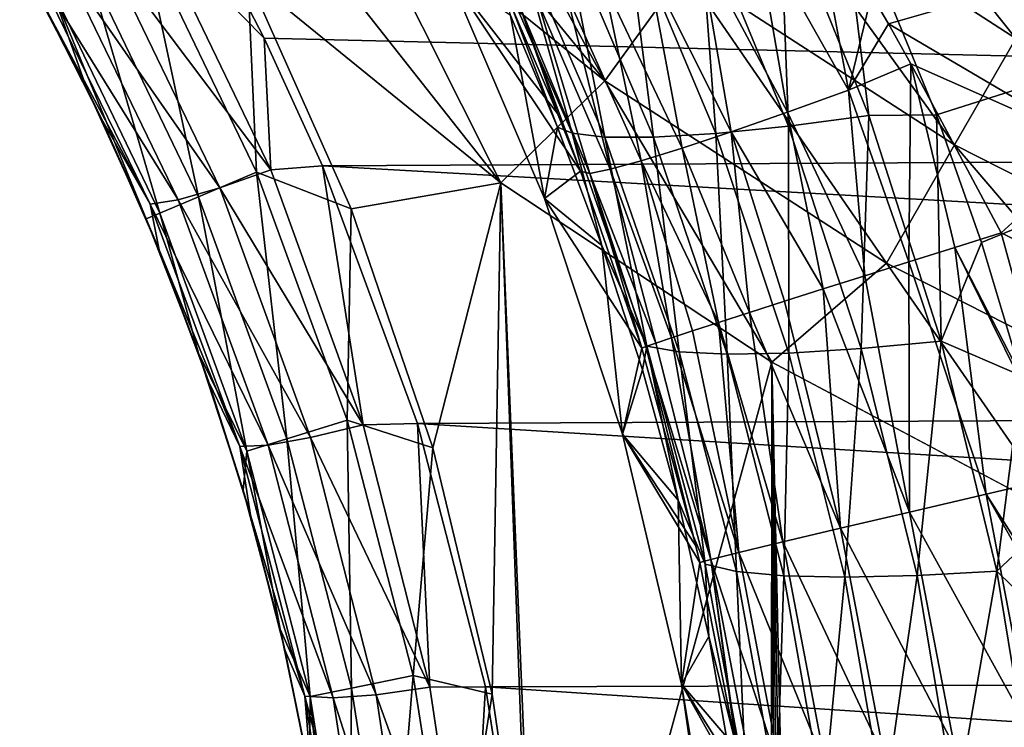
# Model space of a CAD drawing. Header units: metres. Extents: x -104 to 104, y -111 to 38.
# Tile 478 of 656: x -19.13 to -11.51, y -25.16 to -19.68. Entities that reach past the tile are written whole.
import ezdxf

# ---------------------------------------------------------------- set-up
doc = ezdxf.new("R2010")
doc.units = ezdxf.units.M
doc.layers.add('solid_509367_AD153', color=7, linetype='CONTINUOUS')

msp = doc.modelspace()

# ---------------------------------------------------------------- linework, layer by layer
at = {"layer": 'solid_509367_AD153'}
for points in [[(-12.779039, -18.592924, -14.489953), (-12.02914, -20.419643, -14.253055), (0, -16.604454, -15.107334)], [(-12.02914, -20.419643, -14.253055), (-11.682622, -21.408464, -14.123248), (0, -16.604454, -15.107334)], [(-11.682622, -21.408464, -14.123248), (-11.372478, -22.440428, -13.986416), (0, -16.604454, -15.107334)], [(-15.91509, -17.735792, 19.495642), (-16.261734, -18.122091, 19.280586), (-14.59921, -20.155533, 19.12536)], [(-13.978679, -19.298834, 19.495642), (-15.91509, -17.735792, 19.495642), (-14.59921, -20.155533, 19.12536)], [(-12.957492, -17.888992, 20.885183), (-13.422118, -18.530451, 20.092241), (-11.416427, -19.829172, 20.092241)], [(-11.021231, -19.142757, 20.885183), (-12.957492, -17.888992, 20.885183), (-11.416427, -19.829172, 20.092241)], [(-16.261734, -18.122091, 19.280586), (-16.621582, -18.523108, 19.12536), (-14.59921, -20.155533, 19.12536)], [(-16.621582, -18.523108, 19.12536), (-16.990767, -18.934528, 19.031439), (-15.404089, -20.94611, 19)], [(-14.59921, -20.155533, 19.12536), (-16.621582, -18.523108, 19.12536), (-15.404089, -20.94611, 19)], [(-13.422118, -18.530451, 20.092241), (-13.978679, -19.298834, 19.495642), (-11.889819, -20.651407, 19.495642)], [(-11.416427, -19.829172, 20.092241), (-13.422118, -18.530451, 20.092241), (-11.889819, -20.651407, 19.495642)], [(-13.244749, -18.721218, -14.421285), (-12.555419, -20.425547, -14.195713), (-12.779039, -18.592924, -14.489953)], [(-12.555419, -20.425547, -14.195713), (-12.02914, -20.419643, -14.253055), (-12.779039, -18.592924, -14.489953)], [(17.820326, -18.703083, -17.63632), (16.859447, -20.640009, -17.364103), (-17.73716, -18.854876, -17.614988)], [(-13.867471, -18.827076, -14.21687), (-13.176412, -20.506536, -13.989292), (-13.244749, -18.721218, -14.421285)], [(-12.710735, -20.229176, 15.714497), (-13.438008, -18.943485, 15.756148), (-12.990169, -18.73888, 15.888921)], [(-13.176412, -20.506536, -13.989292), (-12.555419, -20.425547, -14.195713), (-13.244749, -18.721218, -14.421285)], [(-12.710735, -20.229176, 15.714497), (-12.990169, -18.73888, 15.888921), (-12.533813, -19.489784, 15.843028)], [(-14.434034, -18.9086, -13.885639), (-13.740582, -20.564032, -13.656322), (-13.867471, -18.827076, -14.21687)], [(-13.740582, -20.564032, -13.656322), (-13.176412, -20.506536, -13.989292), (-13.867471, -18.827076, -14.21687)], [(-18.099037, -18.948471, -17.555645), (-17.73716, -18.854876, -17.614988), (-17.236952, -19.825087, -17.478634)], [(16.859447, -20.640009, -17.364103), (-17.236952, -19.825087, -17.478634), (-17.73716, -18.854876, -17.614988)], [(-14.918371, -18.960575, -13.443102), (-14.22184, -20.594156, -13.212399), (-14.434034, -18.9086, -13.885639)], [(-14.22184, -20.594156, -13.212399), (-13.740582, -20.564032, -13.656322), (-14.434034, -18.9086, -13.885639)], [(-18.477228, -19.128471, -17.343712), (-18.099037, -18.948471, -17.555645), (-17.187195, -20.844938, -17.28437)], [(-17.187195, -20.844938, -17.28437), (-18.099037, -18.948471, -17.555645), (-17.236952, -19.825087, -17.478634)], [(-16.990767, -18.934528, 19.031439), (-17.36466, -19.351191, 19), (-15.404089, -20.94611, 19)], [(-15.556657, -18.9601, -12.311409), (-15.330619, -19.650253, -11.567857), (-14.964634, -20.514486, -11.441166)], [(-14.851796, -20.561638, -12.079223), (-15.556657, -18.9601, -12.311409), (-14.964634, -20.514486, -11.441166)], [(-15.298483, -18.978395, -12.910057), (-15.556657, -18.9601, -12.311409), (-14.851796, -20.561638, -12.079223)], [(-15.298483, -18.978395, -12.910057), (-14.598109, -20.593658, -12.67838), (-14.918371, -18.960575, -13.443102)], [(-15.298483, -18.978395, -12.910057), (-14.851796, -20.561638, -12.079223), (-14.598109, -20.593658, -12.67838)], [(-14.598109, -20.593658, -12.67838), (-14.22184, -20.594156, -13.212399), (-14.918371, -18.960575, -13.443102)], [(-13.184632, -20.399654, 15.51831), (-13.868676, -19.119991, 15.541855), (-13.438008, -18.943485, 15.756148)], [(-12.710735, -20.229176, 15.714497), (-13.184632, -20.399654, 15.51831), (-13.438008, -18.943485, 15.756148)], [(-18.609823, -19.25679, 18.561077), (-17.745674, -21.054617, 18.561077), (-18.181442, -19.0245, 18.886271)], [(-18.181442, -19.0245, 18.886271), (-17.296692, -20.865191, 18.886271), (-17.36466, -19.351191, 19)], [(-17.745674, -21.054617, 18.561077), (-17.296692, -20.865191, 18.886271), (-18.181442, -19.0245, 18.886271)], [(-18.786831, -19.253862, -17.013914), (-18.477228, -19.128471, -17.343712), (-17.581926, -20.985233, -17.072601)], [(-17.581926, -20.985233, -17.072601), (-18.477228, -19.128471, -17.343712), (-17.187195, -20.844938, -17.28437)], [(-13.619498, -20.550642, 15.235065), (-14.262397, -19.272968, 15.251796), (-13.868676, -19.119991, 15.541855)], [(-13.184632, -20.399654, 15.51831), (-13.619498, -20.550642, 15.235065), (-13.868676, -19.119991, 15.541855)], [(-18.612995, -20.210205, 17.5), (-19.131054, -19.222174, 17.5), (-19.000755, -19.458391, -16.116125)], [(-18.89603, -19.411985, 18.074024), (-19.131054, -19.222174, 17.5), (-18.612995, -20.210205, 17.5)], [(-18.997528, -19.312363, -16.598551), (-18.786831, -19.253862, -17.013914), (-17.903263, -21.077356, -16.743055)], [(-18.89603, -19.411985, 18.074024), (-18.045645, -21.181175, 18.074024), (-18.609823, -19.25679, 18.561077)], [(-17.903263, -21.077356, -16.743055), (-18.786831, -19.253862, -17.013914), (-17.581926, -20.985233, -17.072601)], [(-18.045645, -21.181175, 18.074024), (-17.745674, -21.054617, 18.561077), (-18.609823, -19.25679, 18.561077)], [(-14.001216, -20.677235, 14.873958), (-14.607684, -19.397953, 14.894432), (-14.262397, -19.272968, 15.251796)], [(-13.619498, -20.550642, 15.235065), (-14.001216, -20.677235, 14.873958), (-14.262397, -19.272968, 15.251796)], [(-18.119734, -21.112284, -16.328011), (-19.000755, -19.458391, -16.116125), (-18.997528, -19.312363, -16.598551)], [(-18.119734, -21.112284, -16.328011), (-18.997528, -19.312363, -16.598551), (-17.903263, -21.077356, -16.743055)], [(-15.404089, -20.94611, 19), (-17.36466, -19.351191, 19), (-16.563574, -21.147356, 19)], [(-17.296692, -20.865191, 18.886271), (-16.563574, -21.147356, 19), (-17.36466, -19.351191, 19)], [(-14.788496, -20.856186, 12.920663), (-15.065761, -21.067101, 0.157062), (-15.815055, -19.317993, 0.157062)], [(-15.815055, -19.317993, -0.157062), (-15.815055, -19.317993, 0.157062), (-15.065761, -21.067101, 0.157062)], [(-14.964565, -20.409836, 12.946574), (-14.788496, -20.856186, 12.920663), (-15.815055, -19.317993, 0.157062)], [(-15.334428, -19.549828, 13.023224), (-14.964565, -20.409836, 12.946574), (-15.815055, -19.317993, 0.157062)], [(-15.815055, -19.317993, -0.157062), (-15.065761, -21.067101, 0.157062), (-15.065761, -21.067101, -0.157062)], [(-15.815055, -19.317993, -0.157062), (-15.065761, -21.067101, -0.157062), (-15.330619, -19.650253, -11.567857)], [(-13.978679, -19.298834, 19.495642), (-14.59921, -20.155533, 19.12536), (-12.417624, -21.56815, 19.12536)], [(-11.889819, -20.651407, 19.495642), (-13.978679, -19.298834, 19.495642), (-12.417624, -21.56815, 19.12536)], [(-12.533813, -19.489784, 15.843028), (-11.083292, -19.33633, 16.053928), (-12.402709, -19.716116, 15.831367)], [(-11.083292, -19.33633, 16.053928), (-10.791163, -20.661634, 15.873234), (-12.402709, -19.716116, 15.831367)], [(-18.89603, -19.411985, 18.074024), (-18.612995, -20.210205, 17.5), (-18.150835, -21.225586, 17.5)], [(-18.89603, -19.411985, 18.074024), (-18.150835, -21.225586, 17.5), (-18.045645, -21.181175, 18.074024)], [(-14.317398, -20.775324, 14.446708), (-14.894465, -19.491301, 14.480188), (-14.607684, -19.397953, 14.894432)], [(-14.001216, -20.677235, 14.873958), (-14.317398, -20.775324, 14.446708), (-14.607684, -19.397953, 14.894432)], [(-18.612995, -20.210205, 17.5), (-19.000755, -19.458391, -16.116125), (-18.49663, -20.452137, -15.965582)], [(-18.119734, -21.112284, -16.328011), (-18.49663, -20.452137, -15.965582), (-19.000755, -19.458391, -16.116125)], [(-14.557779, -20.841728, 13.967182), (-15.114375, -19.550285, 14.021149), (-14.894465, -19.491301, 14.480188)], [(-14.317398, -20.775324, 14.446708), (-14.557779, -20.841728, 13.967182), (-14.894465, -19.491301, 14.480188)], [(-12.710735, -20.229176, 15.714497), (-12.533813, -19.489784, 15.843028), (-12.402709, -19.716116, 15.831367)], [(-15.260998, -19.573187, 13.530705), (-14.964565, -20.409836, 12.946574), (-15.334428, -19.549828, 13.023224)], [(-14.714558, -20.87429, 13.450948), (-15.260998, -19.573187, 13.530705), (-15.114375, -19.550285, 14.021149)], [(-15.260998, -19.573187, 13.530705), (-14.788496, -20.856186, 12.920663), (-14.964565, -20.409836, 12.946574)], [(-14.714558, -20.87429, 13.450948), (-14.788496, -20.856186, 12.920663), (-15.260998, -19.573187, 13.530705)], [(-14.557779, -20.841728, 13.967182), (-14.714558, -20.87429, 13.450948), (-15.114375, -19.550285, 14.021149)], [(-15.065761, -21.067101, -0.157062), (-14.964634, -20.514486, -11.441166), (-15.330619, -19.650253, -11.567857)], [(-12.710735, -20.229176, 15.714497), (-12.402709, -19.716116, 15.831367), (-12.2279, -20.024704, 15.817719)], [(-12.2279, -20.024704, 15.817719), (-12.402709, -19.716116, 15.831367), (-10.791163, -20.661634, 15.873234)], [(16.859447, -20.640009, -17.364103), (-16.78651, -20.813761, -17.339684), (-17.236952, -19.825087, -17.478634)], [(-17.187195, -20.844938, -17.28437), (-17.236952, -19.825087, -17.478634), (-16.78651, -20.813761, -17.339684)], [(-11.416427, -19.829172, 20.092241), (-11.889819, -20.651407, 19.495642), (-9.671293, -21.778763, 19.495642)], [(-12.710735, -20.229176, 15.714497), (-12.2279, -20.024704, 15.817719), (-12.243339, -21.558317, 15.683658)], [(-12.243339, -21.558317, 15.683658), (-12.2279, -20.024704, 15.817719), (-11.889493, -21.447084, 15.764631)], [(-12.2279, -20.024704, 15.817719), (-10.791163, -20.661634, 15.873234), (-11.52861, -21.33404, 15.798113)], [(-11.889493, -21.447084, 15.764631), (-12.2279, -20.024704, 15.817719), (-11.52861, -21.33404, 15.798113)], [(-14.59921, -20.155533, 19.12536), (-15.404089, -20.94611, 19), (-13.306856, -22.336416, 19)], [(-12.417624, -21.56815, 19.12536), (-14.59921, -20.155533, 19.12536), (-13.306856, -22.336416, 19)], [(-18.150835, -21.225586, 17.5), (-18.612995, -20.210205, 17.5), (-18.49663, -20.452137, -15.965582)], [(-12.710735, -20.229176, 15.714497), (-12.58448, -21.66596, 15.556488), (-13.184632, -20.399654, 15.51831)], [(-12.710735, -20.229176, 15.714497), (-12.243339, -21.558317, 15.683658), (-12.58448, -21.66596, 15.556488)], [(-13.184632, -20.399654, 15.51831), (-12.907454, -21.768286, 15.385159), (-13.619498, -20.550642, 15.235065)], [(-13.184632, -20.399654, 15.51831), (-12.58448, -21.66596, 15.556488), (-12.907454, -21.768286, 15.385159)], [(-13.176412, -20.506536, -13.989292), (-12.613459, -22.230074, -13.751468), (-12.555419, -20.425547, -14.195713)], [(-12.613459, -22.230074, -13.751468), (-11.994426, -22.173128, -13.960255), (-12.555419, -20.425547, -14.195713)], [(-12.555419, -20.425547, -14.195713), (-11.994426, -22.173128, -13.960255), (-12.02914, -20.419643, -14.253055)], [(-11.994426, -22.173128, -13.960255), (-11.682622, -21.408464, -14.123248), (-12.02914, -20.419643, -14.253055)], [(-18.150835, -21.225586, 17.5), (-18.49663, -20.452137, -15.965582), (-18.051153, -21.466219, -15.812402)], [(-18.119734, -21.112284, -16.328011), (-18.051153, -21.466219, -15.812402), (-18.49663, -20.452137, -15.965582)], [(-13.740582, -20.564032, -13.656322), (-13.174824, -22.264454, -13.41641), (-13.176412, -20.506536, -13.989292)], [(-13.174824, -22.264454, -13.41641), (-12.613459, -22.230074, -13.751468), (-13.176412, -20.506536, -13.989292)], [(-15.065761, -21.067101, -0.157062), (-14.621581, -21.43079, -11.305756), (-14.964634, -20.514486, -11.441166)], [(-14.851796, -20.561638, -12.079223), (-14.964634, -20.514486, -11.441166), (-14.621581, -21.43079, -11.305756)], [(-14.272736, -22.211065, -11.835642), (-14.851796, -20.561638, -12.079223), (-14.621581, -21.43079, -11.305756)], [(-14.598109, -20.593658, -12.67838), (-14.851796, -20.561638, -12.079223), (-14.272736, -22.211065, -11.835642)], [(-14.22184, -20.594156, -13.212399), (-13.652441, -22.273689, -12.970781), (-13.740582, -20.564032, -13.656322)], [(-13.619498, -20.550642, 15.235065), (-13.478582, -21.950548, 14.92166), (-14.001216, -20.677235, 14.873958)], [(-13.652441, -22.273689, -12.970781), (-13.174824, -22.264454, -13.41641), (-13.740582, -20.564032, -13.656322)], [(-13.619498, -20.550642, 15.235065), (-12.907454, -21.768286, 15.385159), (-13.207088, -21.863657, 15.172414)], [(-13.619498, -20.550642, 15.235065), (-13.207088, -21.863657, 15.172414), (-13.478582, -21.950548, 14.92166)], [(16.859447, -20.640009, -17.364103), (16.100279, -22.661419, -17.080013), (-16.78651, -20.813761, -17.339684)], [(-14.598109, -20.593658, -12.67838), (-14.272736, -22.211065, -11.835642), (-14.024221, -22.255857, -12.435513)], [(-14.598109, -20.593658, -12.67838), (-14.024221, -22.255857, -12.435513), (-14.22184, -20.594156, -13.212399)], [(-14.024221, -22.255857, -12.435513), (-13.652441, -22.273689, -12.970781), (-14.22184, -20.594156, -13.212399)], [(-11.889819, -20.651407, 19.495642), (-12.417624, -21.56815, 19.12536), (-10.100615, -22.74555, 19.12536)], [(-9.671293, -21.778763, 19.495642), (-11.889819, -20.651407, 19.495642), (-10.100615, -22.74555, 19.12536)], [(-10.791163, -20.661634, 15.873234), (-9.912102, -22.146723, 15.840443), (-11.52861, -21.33404, 15.798113)], [(-14.001216, -20.677235, 14.873958), (-13.717591, -22.027565, 14.636915), (-14.317398, -20.775324, 14.446708)], [(-14.001216, -20.677235, 14.873958), (-13.478582, -21.950548, 14.92166), (-13.717591, -22.027565, 14.636915)], [(-16.470415, -22.819563, -17.001677), (-17.187195, -20.844938, -17.28437), (-16.78651, -20.813761, -17.339684)], [(16.100279, -22.661419, -17.080013), (-16.050533, -22.811274, -17.058952), (-16.78651, -20.813761, -17.339684)], [(-16.470415, -22.819563, -17.001677), (-16.78651, -20.813761, -17.339684), (-16.050533, -22.811274, -17.058952)], [(-14.317398, -20.775324, 14.446708), (-14.083417, -22.147221, 13.984159), (-14.557779, -20.841728, 13.967182)], [(-14.317398, -20.775324, 14.446708), (-13.717591, -22.027565, 14.636915), (-13.920284, -22.093473, 14.322738)], [(-14.317398, -20.775324, 14.446708), (-13.920284, -22.093473, 14.322738), (-14.083417, -22.147221, 13.984159)], [(-17.745674, -21.054617, 18.561077), (-17.060883, -22.928116, 18.561077), (-17.296692, -20.865191, 18.886271)], [(-17.581926, -20.985233, -17.072601), (-17.187195, -20.844938, -17.28437), (-16.470415, -22.819563, -17.001677)], [(-17.296692, -20.865191, 18.886271), (-16.595573, -22.783356, 18.886271), (-16.563574, -21.147356, 19)], [(-17.060883, -22.928116, 18.561077), (-16.595573, -22.783356, 18.886271), (-17.296692, -20.865191, 18.886271)], [(-14.788496, -20.856186, 12.920663), (-14.312734, -22.227932, 12.877671), (-15.065761, -21.067101, 0.157062)], [(-14.714558, -20.87429, 13.450948), (-14.312734, -22.227932, 12.877671), (-14.788496, -20.856186, 12.920663)], [(-14.557779, -20.841728, 13.967182), (-14.204376, -22.187944, 13.626602), (-14.714558, -20.87429, 13.450948)], [(-14.714558, -20.87429, 13.450948), (-14.281225, -22.214993, 13.255794), (-14.312734, -22.227932, 12.877671)], [(-14.714558, -20.87429, 13.450948), (-14.204376, -22.187944, 13.626602), (-14.281225, -22.214993, 13.255794)], [(-14.557779, -20.841728, 13.967182), (-14.083417, -22.147221, 13.984159), (-14.204376, -22.187944, 13.626602)], [(-15.404089, -20.94611, 19), (-16.563574, -21.147356, 19), (-15.932515, -22.998825, 19)], [(-15.404089, -20.94611, 19), (-15.932515, -22.998825, 19), (-15.471219, -24.906597, 19)], [(-15.404089, -20.94611, 19), (-15.471219, -24.906597, 19), (-15.186725, -26.844114, 19)], [(-15.404089, -20.94611, 19), (-15.186725, -26.844114, 19), (-15.078767, -28.81238, 19)], [(-13.306856, -22.336416, 19), (-15.404089, -20.94611, 19), (-15.078767, -28.81238, 19)], [(-17.903263, -21.077356, -16.743055), (-17.581926, -20.985233, -17.072601), (-16.877447, -22.918949, -16.790039)], [(-16.877447, -22.918949, -16.790039), (-17.581926, -20.985233, -17.072601), (-16.470415, -22.819563, -17.001677)], [(-18.119734, -21.112284, -16.328011), (-17.903263, -21.077356, -16.743055), (-17.206829, -22.97716, -16.460701)], [(-17.426304, -22.988493, -16.045916), (-18.051153, -21.466219, -15.812402), (-18.119734, -21.112284, -16.328011)], [(-17.426304, -22.988493, -16.045916), (-18.119734, -21.112284, -16.328011), (-17.206829, -22.97716, -16.460701)], [(-18.045645, -21.181175, 18.074024), (-17.371761, -23.024834, 18.074024), (-17.745674, -21.054617, 18.561077)], [(-17.206829, -22.97716, -16.460701), (-17.903263, -21.077356, -16.743055), (-16.877447, -22.918949, -16.790039)], [(-17.371761, -23.024834, 18.074024), (-17.060883, -22.928116, 18.561077), (-17.745674, -21.054617, 18.561077)], [(-14.312734, -22.227932, 12.877671), (-14.461968, -22.893736, 0.157062), (-15.065761, -21.067101, 0.157062)], [(-15.065761, -21.067101, -0.157062), (-15.065761, -21.067101, 0.157062), (-14.461968, -22.893736, 0.157062)], [(-15.065761, -21.067101, -0.157062), (-14.461968, -22.893736, 0.157062), (-14.461968, -22.893736, -0.157062)], [(-15.065761, -21.067101, -0.157062), (-14.461968, -22.893736, -0.157062), (-14.621581, -21.43079, -11.305756)], [(-18.045645, -21.181175, 18.074024), (-18.150835, -21.225586, 17.5), (-17.74601, -22.26516, 17.5)], [(-18.045645, -21.181175, 18.074024), (-17.74601, -22.26516, 17.5), (-17.371761, -23.024834, 18.074024)], [(-16.595573, -22.783356, 18.886271), (-15.932515, -22.998825, 19), (-16.563574, -21.147356, 19)], [(-17.74601, -22.26516, 17.5), (-18.150835, -21.225586, 17.5), (-18.051153, -21.466219, -15.812402)], [(-11.889493, -21.447084, 15.764631), (-11.52861, -21.33404, 15.798113), (-11.05356, -23.064247, 15.810553)], [(-11.05356, -23.064247, 15.810553), (-11.52861, -21.33404, 15.798113), (-9.912102, -22.146723, 15.840443)], [(-11.994426, -22.173128, -13.960255), (-11.372478, -22.440428, -13.986416), (-11.682622, -21.408464, -14.123248)], [(-17.74601, -22.26516, 17.5), (-18.051153, -21.466219, -15.812402), (-17.667336, -22.489338, -15.658425)], [(-17.426304, -22.988493, -16.045916), (-17.667336, -22.489338, -15.658425), (-18.051153, -21.466219, -15.812402)], [(-14.461968, -22.893736, -0.157062), (-14.308611, -22.393744, -11.162004), (-14.621581, -21.43079, -11.305756)], [(-14.272736, -22.211065, -11.835642), (-14.621581, -21.43079, -11.305756), (-14.308611, -22.393744, -11.162004)], [(-11.646302, -23.357176, 15.724643), (-12.243339, -21.558317, 15.683658), (-11.889493, -21.447084, 15.764631)], [(-11.889493, -21.447084, 15.764631), (-11.05356, -23.064247, 15.810553), (-11.019292, -23.210474, 15.81145)], [(-11.646302, -23.357176, 15.724643), (-11.889493, -21.447084, 15.764631), (-11.019292, -23.210474, 15.81145)], [(-12.417624, -21.56815, 19.12536), (-13.306856, -22.336416, 19), (-11.061666, -23.528255, 19)], [(-12.24048, -23.495871, 15.501215), (-12.58448, -21.66596, 15.556488), (-12.243339, -21.558317, 15.683658)], [(-10.100615, -22.74555, 19.12536), (-12.417624, -21.56815, 19.12536), (-11.061666, -23.528255, 19)], [(-11.646302, -23.357176, 15.724643), (-12.24048, -23.495871, 15.501215), (-12.243339, -21.558317, 15.683658)], [(-12.24048, -23.495871, 15.501215), (-12.907454, -21.768286, 15.385159), (-12.58448, -21.66596, 15.556488)], [(-12.773674, -23.621233, 15.151654), (-13.207088, -21.863657, 15.172414), (-12.907454, -21.768286, 15.385159)], [(-12.24048, -23.495871, 15.501215), (-12.773674, -23.621233, 15.151654), (-12.907454, -21.768286, 15.385159)], [(-12.773674, -23.621233, 15.151654), (-13.478582, -21.950548, 14.92166), (-13.207088, -21.863657, 15.172414)], [(-13.220871, -23.727381, 14.69236), (-13.717591, -22.027565, 14.636915), (-13.478582, -21.950548, 14.92166)], [(-12.773674, -23.621233, 15.151654), (-13.220871, -23.727381, 14.69236), (-13.478582, -21.950548, 14.92166)], [(-13.561091, -23.809336, 14.144877), (-13.920284, -22.093473, 14.322738), (-13.717591, -22.027565, 14.636915)], [(-13.220871, -23.727381, 14.69236), (-13.561091, -23.809336, 14.144877), (-13.717591, -22.027565, 14.636915)], [(-13.561091, -23.809336, 14.144877), (-14.083417, -22.147221, 13.984159), (-13.920284, -22.093473, 14.322738)], [(-13.778377, -23.863253, 13.534891), (-14.281225, -22.214993, 13.255794), (-14.204376, -22.187944, 13.626602)], [(-13.778377, -23.863253, 13.534891), (-14.204376, -22.187944, 13.626602), (-14.083417, -22.147221, 13.984159)], [(-13.561091, -23.809336, 14.144877), (-13.778377, -23.863253, 13.534891), (-14.083417, -22.147221, 13.984159)], [(-12.613459, -22.230074, -13.751468), (-12.181208, -23.98793, -13.504711), (-11.994426, -22.173128, -13.960255)], [(-12.181208, -23.98793, -13.504711), (-11.56426, -23.954325, -13.716173), (-11.994426, -22.173128, -13.960255)], [(-11.994426, -22.173128, -13.960255), (-11.56426, -23.954325, -13.716173), (-11.372478, -22.440428, -13.986416)], [(-17.399778, -23.325689, 17.5), (-17.74601, -22.26516, 17.5), (-17.667336, -22.489338, -15.658425)], [(-17.371761, -23.024834, 18.074024), (-17.74601, -22.26516, 17.5), (-17.399778, -23.325689, 17.5)], [(-14.312734, -22.227932, 12.877671), (-13.89304, -23.75638, 12.890111), (-14.461968, -22.893736, 0.157062)], [(-14.281225, -22.214993, 13.255794), (-13.89304, -23.75638, 12.890111), (-14.312734, -22.227932, 12.877671)], [(-14.272736, -22.211065, -11.835642), (-14.308611, -22.393744, -11.162004), (-14.030457, -23.403831, -11.009504)], [(-14.281225, -22.214993, 13.255794), (-13.862756, -23.885635, 12.891008), (-13.89304, -23.75638, 12.890111)], [(-13.778377, -23.863253, 13.534891), (-13.862756, -23.885635, 12.891008), (-14.281225, -22.214993, 13.255794)], [(-13.8226, -23.898521, -11.582119), (-14.272736, -22.211065, -11.835642), (-14.030457, -23.403831, -11.009504)], [(-14.024221, -22.255857, -12.435513), (-14.272736, -22.211065, -11.835642), (-13.8226, -23.898521, -11.582119)], [(-14.024221, -22.255857, -12.435513), (-13.8226, -23.898521, -11.582119), (-13.579804, -23.955093, -12.182891)], [(-14.024221, -22.255857, -12.435513), (-13.579804, -23.955093, -12.182891), (-13.652441, -22.273689, -12.970781)], [(-13.652441, -22.273689, -12.970781), (-13.21302, -23.989281, -12.719647), (-13.174824, -22.264454, -13.41641)], [(-13.21302, -23.989281, -12.719647), (-12.739473, -24.000019, -13.167263), (-13.174824, -22.264454, -13.41641)], [(-13.174824, -22.264454, -13.41641), (-12.739473, -24.000019, -13.167263), (-12.613459, -22.230074, -13.751468)], [(-12.739473, -24.000019, -13.167263), (-12.181208, -23.98793, -13.504711), (-12.613459, -22.230074, -13.751468)], [(-13.306856, -22.336416, 19), (-15.078767, -28.81238, 19), (-13.366148, -100.621399, 19)], [(-13.579804, -23.955093, -12.182891), (-13.21302, -23.989281, -12.719647), (-13.652441, -22.273689, -12.970781)], [(-13.306856, -22.336416, 19), (-13.366148, -100.621399, 19), (-12.973445, -101.476456, 19)], [(-13.306856, -22.336416, 19), (-12.020095, -103.109848, 19), (-11.469076, -103.872032, 19)], [(-11.061666, -23.528255, 19), (-13.306856, -22.336416, 19), (-11.469076, -103.872032, 19)], [(-13.306856, -22.336416, 19), (-12.523104, -102.308563, 19), (-12.020095, -103.109848, 19)], [(-13.306856, -22.336416, 19), (-12.973445, -101.476456, 19), (-12.523104, -102.308563, 19)], [(-14.461968, -22.893736, -0.157062), (-14.030457, -23.403831, -11.009504), (-14.308611, -22.393744, -11.162004)], [(-17.399778, -23.325689, 17.5), (-17.667336, -22.489338, -15.658425), (-17.343218, -23.520481, -15.50237)], [(-17.426304, -22.988493, -16.045916), (-17.343218, -23.520481, -15.50237), (-17.667336, -22.489338, -15.658425)], [(-11.56426, -23.954325, -13.716173), (-11.09932, -23.51738, -13.842284), (-11.372478, -22.440428, -13.986416)], [(16.100279, -22.661419, -17.080013), (15.544334, -24.756329, -16.785593), (-16.050533, -22.811274, -17.058952)], [(-17.060883, -22.928116, 18.561077), (-16.561968, -24.859444, 18.561077), (-16.595573, -22.783356, 18.886271)], [(-16.595573, -22.783356, 18.886271), (-16.084764, -24.760729, 18.886271), (-15.932515, -22.998825, 19)], [(-16.561968, -24.859444, 18.561077), (-16.084764, -24.760729, 18.886271), (-16.595573, -22.783356, 18.886271)], [(-16.877447, -22.918949, -16.790039), (-16.470415, -22.819563, -17.001677), (-15.954782, -24.852919, -16.710306)], [(-15.954782, -24.852919, -16.710306), (-16.470415, -22.819563, -17.001677), (-16.050533, -22.811274, -17.058952)], [(15.544334, -24.756329, -16.785593), (-15.524338, -24.850702, -16.772329), (-16.050533, -22.811274, -17.058952)], [(-15.954782, -24.852919, -16.710306), (-16.050533, -22.811274, -17.058952), (-15.524338, -24.850702, -16.772329)], [(-17.371761, -23.024834, 18.074024), (-16.880795, -24.925396, 18.074024), (-17.060883, -22.928116, 18.561077)], [(-17.206829, -22.97716, -16.460701), (-16.877447, -22.918949, -16.790039), (-16.369829, -24.910646, -16.498768)], [(-16.880795, -24.925396, 18.074024), (-16.561968, -24.859444, 18.561077), (-17.060883, -22.928116, 18.561077)], [(-16.369829, -24.910646, -16.498768), (-16.877447, -22.918949, -16.790039), (-15.954782, -24.852919, -16.710306)], [(-13.862756, -23.885635, 12.891008), (-14.00491, -24.829948, 0.157062), (-14.461968, -22.893736, 0.157062)], [(-14.461968, -22.893736, -0.157062), (-14.461968, -22.893736, 0.157062), (-14.00491, -24.829948, 0.157062)], [(-13.89304, -23.75638, 12.890111), (-13.862756, -23.885635, 12.891008), (-14.461968, -22.893736, 0.157062)], [(-14.461968, -22.893736, -0.157062), (-14.00491, -24.829948, 0.157062), (-14.00491, -24.829948, -0.157062)], [(-14.461968, -22.893736, -0.157062), (-14.00491, -24.829948, -0.157062), (-14.030457, -23.403831, -11.009504)], [(-17.426304, -22.988493, -16.045916), (-17.206829, -22.97716, -16.460701), (-16.703604, -24.934715, -16.169586)], [(-16.923416, -24.922766, -15.754997), (-17.343218, -23.520481, -15.50237), (-17.426304, -22.988493, -16.045916)], [(-16.923416, -24.922766, -15.754997), (-17.426304, -22.988493, -16.045916), (-16.703604, -24.934715, -16.169586)], [(-17.371761, -23.024834, 18.074024), (-17.399778, -23.325689, 17.5), (-17.11322, -24.403873, 17.5)], [(-17.371761, -23.024834, 18.074024), (-17.11322, -24.403873, 17.5), (-16.880795, -24.925396, 18.074024)], [(-16.703604, -24.934715, -16.169586), (-17.206829, -22.97716, -16.460701), (-16.369829, -24.910646, -16.498768)], [(-16.084764, -24.760729, 18.886271), (-15.471219, -24.906597, 19), (-15.932515, -22.998825, 19)], [(-11.646302, -23.357176, 15.724643), (-11.019292, -23.210474, 15.81145), (-10.6973, -24.842117, 15.819881)], [(-17.11322, -24.403873, 17.5), (-17.399778, -23.325689, 17.5), (-17.343218, -23.520481, -15.50237)], [(-14.00491, -24.829948, -0.157062), (-13.792626, -24.459126, -10.848664), (-14.030457, -23.403831, -11.009504)], [(-13.8226, -23.898521, -11.582119), (-14.030457, -23.403831, -11.009504), (-13.792626, -24.459126, -10.848664)], [(-11.288958, -25.221792, 15.734037), (-12.24048, -23.495871, 15.501215), (-11.646302, -23.357176, 15.724643)], [(-11.646302, -23.357176, 15.724643), (-10.6973, -24.842117, 15.819881), (-10.654444, -25.114466, 15.821004)], [(-11.288958, -25.221792, 15.734037), (-11.646302, -23.357176, 15.724643), (-10.654444, -25.114466, 15.821004)], [(-17.11322, -24.403873, 17.5), (-17.343218, -23.520481, -15.50237), (-17.076445, -24.562502, -15.344608)], [(-16.923416, -24.922766, -15.754997), (-17.076445, -24.562502, -15.344608), (-17.343218, -23.520481, -15.50237)], [(-11.891788, -25.314636, 15.510484), (-12.773674, -23.621233, 15.151654), (-12.24048, -23.495871, 15.501215)], [(-11.288958, -25.221792, 15.734037), (-11.891788, -25.314636, 15.510484), (-12.24048, -23.495871, 15.501215)], [(-11.56426, -23.954325, -13.716173), (-10.862537, -24.637472, -13.691126), (-11.09932, -23.51738, -13.842284)], [(-12.432832, -25.39856, 15.160875), (-13.220871, -23.727381, 14.69236), (-12.773674, -23.621233, 15.151654)], [(-11.891788, -25.314636, 15.510484), (-12.432832, -25.39856, 15.160875), (-12.773674, -23.621233, 15.151654)], [(-12.886724, -25.469629, 14.701602), (-13.561091, -23.809336, 14.144877), (-13.220871, -23.727381, 14.69236)], [(-12.432832, -25.39856, 15.160875), (-12.886724, -25.469629, 14.701602), (-13.220871, -23.727381, 14.69236)], [(-13.778377, -23.863253, 13.534891), (-13.578293, -25.326939, 12.89944), (-13.862756, -23.885635, 12.891008)], [(-13.23218, -25.524509, 14.154202), (-13.778377, -23.863253, 13.534891), (-13.561091, -23.809336, 14.144877)], [(-13.778377, -23.863253, 13.534891), (-13.540164, -25.567591, 12.900562), (-13.578293, -25.326939, 12.89944)], [(-13.453001, -25.560627, 13.544338), (-13.540164, -25.567591, 12.900562), (-13.778377, -23.863253, 13.534891)], [(-13.23218, -25.524509, 14.154202), (-13.453001, -25.560627, 13.544338), (-13.778377, -23.863253, 13.534891)], [(-12.886724, -25.469629, 14.701602), (-13.23218, -25.524509, 14.154202), (-13.561091, -23.809336, 14.144877)], [(-13.862756, -23.885635, 12.891008), (-13.578293, -25.326939, 12.89944), (-14.00491, -24.829948, 0.157062)], [(-13.503611, -25.614359, -11.320104), (-13.8226, -23.898521, -11.582119), (-13.792626, -24.459126, -10.848664)], [(-13.579804, -23.955093, -12.182891), (-13.8226, -23.898521, -11.582119), (-13.503611, -25.614359, -11.320104)], [(-13.579804, -23.955093, -12.182891), (-13.503611, -25.614359, -11.320104), (-13.26693, -25.681704, -11.921947)], [(-13.579804, -23.955093, -12.182891), (-13.26693, -25.681704, -11.921947), (-13.21302, -23.989281, -12.719647)], [(-13.26693, -25.681704, -11.921947), (-12.905509, -25.731285, -12.460406), (-13.21302, -23.989281, -12.719647)], [(-13.21302, -23.989281, -12.719647), (-12.905509, -25.731285, -12.460406), (-12.739473, -24.000019, -13.167263)], [(-12.905509, -25.731285, -12.460406), (-12.436337, -25.761133, -12.910251), (-12.739473, -24.000019, -13.167263)], [(-12.739473, -24.000019, -13.167263), (-12.436337, -25.761133, -12.910251), (-12.181208, -23.98793, -13.504711)], [(-12.436337, -25.761133, -12.910251), (-11.881362, -25.770601, -13.25035), (-12.181208, -23.98793, -13.504711)], [(-12.181208, -23.98793, -13.504711), (-11.881362, -25.770601, -13.25035), (-11.56426, -23.954325, -13.716173)], [(-11.881362, -25.770601, -13.25035), (-11.266547, -25.759754, -13.464748), (-11.56426, -23.954325, -13.716173)], [(-11.56426, -23.954325, -13.716173), (-11.266547, -25.759754, -13.464748), (-10.862537, -24.637472, -13.691126)], [(-16.887226, -25.496359, 17.5), (-17.11322, -24.403873, 17.5), (-17.076445, -24.562502, -15.344608)], [(-16.880795, -24.925396, 18.074024), (-17.11322, -24.403873, 17.5), (-16.887226, -25.496359, 17.5)], [(-14.00491, -24.829948, -0.157062), (-13.601745, -25.549459, -10.681085), (-13.792626, -24.459126, -10.848664)], [(-13.503611, -25.614359, -11.320104), (-13.792626, -24.459126, -10.848664), (-13.601745, -25.549459, -10.681085)], [(-16.887226, -25.496359, 17.5), (-17.076445, -24.562502, -15.344608), (-16.865944, -25.618147, -15.185666)], [(-16.923416, -24.922766, -15.754997), (-16.865944, -25.618147, -15.185666), (-17.076445, -24.562502, -15.344608)], [(-16.561968, -24.859444, 18.561077), (-16.253685, -26.830206, 18.561077), (-16.084764, -24.760729, 18.886271)], [(-16.253685, -26.830206, 18.561077), (-15.769133, -26.778475, 18.886271), (-16.084764, -24.760729, 18.886271)], [(-16.084764, -24.760729, 18.886271), (-15.769133, -26.778475, 18.886271), (-15.471219, -24.906597, 19)], [(15.544334, -24.756329, -16.785593), (15.204762, -26.872711, -16.488153), (-15.524338, -24.850702, -16.772329)], [(-16.880795, -24.925396, 18.074024), (-16.577421, -26.864767, 18.074024), (-16.561968, -24.859444, 18.561077)], [(-16.577421, -26.864767, 18.074024), (-16.253685, -26.830206, 18.561077), (-16.561968, -24.859444, 18.561077)], [(-16.369829, -24.910646, -16.498768), (-15.954782, -24.852919, -16.710306), (-15.64461, -26.925375, -16.413038)], [(-15.64461, -26.925375, -16.413038), (-15.954782, -24.852919, -16.710306), (-15.524338, -24.850702, -16.772329)], [(-15.64461, -26.925375, -16.413038), (-15.524338, -24.850702, -16.772329), (-15.199981, -26.919628, -16.48156)], [(15.204762, -26.872711, -16.488153), (-15.199981, -26.919628, -16.48156), (-15.524338, -24.850702, -16.772329)], [(-13.540164, -25.567591, 12.900562), (-13.714739, -26.869177, 0.157062), (-14.00491, -24.829948, 0.157062)], [(-14.00491, -24.829948, -0.157062), (-14.00491, -24.829948, 0.157062), (-13.714739, -26.869177, 0.157062)], [(-13.578293, -25.326939, 12.89944), (-13.540164, -25.567591, 12.900562), (-14.00491, -24.829948, 0.157062)], [(-14.00491, -24.829948, -0.157062), (-13.714739, -26.869177, 0.157062), (-13.837711, -25.836733, -0.157062)], [(-14.00491, -24.829948, -0.157062), (-13.837711, -25.836733, -0.157062), (-13.601745, -25.549459, -10.681085)], [(-16.615608, -26.896595, -15.458025), (-16.865944, -25.618147, -15.185666), (-16.923416, -24.922766, -15.754997)], [(-16.923416, -24.922766, -15.754997), (-16.703604, -24.934715, -16.169586), (-16.397974, -26.931211, -15.872485)], [(-16.615608, -26.896595, -15.458025), (-16.923416, -24.922766, -15.754997), (-16.397974, -26.931211, -15.872485)], [(-16.880795, -24.925396, 18.074024), (-16.887226, -25.496359, 17.5), (-16.722502, -26.599747, 17.5)], [(-16.880795, -24.925396, 18.074024), (-16.722502, -26.599747, 17.5), (-16.577421, -26.864767, 18.074024)], [(-16.703604, -24.934715, -16.169586), (-16.369829, -24.910646, -16.498768), (-16.063387, -26.941128, -16.201565)], [(-16.397974, -26.931211, -15.872485), (-16.703604, -24.934715, -16.169586), (-16.063387, -26.941128, -16.201565)], [(-16.063387, -26.941128, -16.201565), (-16.369829, -24.910646, -16.498768), (-15.64461, -26.925375, -16.413038)], [(-15.769133, -26.778475, 18.886271), (-15.186725, -26.844114, 19), (-15.471219, -24.906597, 19)]]:
    msp.add_3dface(points, dxfattribs=at)

doc.saveas('drawing.dxf')
